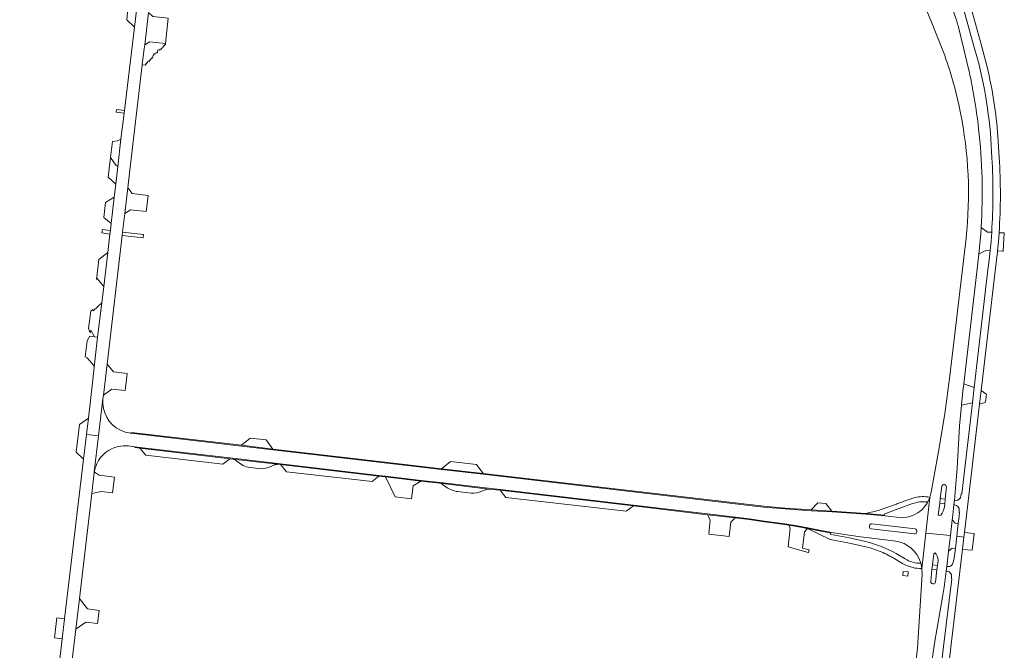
# Model space of a CAD drawing. Header units: metres. Extents: x 166325 to 190320, y 381923 to 404576.
# Tile 264 of 656: x 176459 to 176935, y 384219 to 384524. Entities that reach past the tile are written whole.
import ezdxf

# ---------------------------------------------------------------- set-up
doc = ezdxf.new("R2010")
doc.units = ezdxf.units.M
for name, color, linetype, lineweight in [('B-WE-VH-VERHARDING_ASFALT-GV', 8, 'Continuous', 18), ('B-WE-VH-VERHARDING_BETON-GV', 8, 'Continuous', 18), ('B-WE-VH-VERHARDING_BETONSTRAATSTEEN-GV', 8, 'Continuous', 18)]:
    doc.layers.add(name, color=color, linetype=linetype, lineweight=lineweight)

msp = doc.modelspace()

# ---------------------------------------------------------------- linework, layer by layer
at = {"layer": 'B-WE-VH-VERHARDING_ASFALT-GV', "flags": 128}
for points in [[(176912.432, 384523.274), (176911.535, 384526.029), (176910.541, 384529.081), (176909.462, 384532.134), (176901.523, 384550.922), (176896.54, 384548.668), (176890.237, 384546.933), (176894.454, 384536.869), (176895.089, 384535.354), (176899.632, 384524.416), (176906.655, 384506.572)], [(176927.102, 384501.117), (176923.874, 384513.208), (176917.456, 384536.539), (176916.369, 384540.265), (176915.612, 384542.251), (176914.894, 384544.792), (176913.874, 384548.589), (176913.279, 384548.066), (176912.175, 384546.929), (176911.196, 384545.682), (176920.752, 384511.198), (176922.473, 384504.988)], [(176516.293, 384532.498), (176514.86, 384520.281), (176510.024, 384480.065), (176509.87, 384478.784), (176508.347, 384466.117), (176506.832, 384452.917), (176505.854, 384444.4), (176505.138, 384438.112), (176503.612, 384425.37), (176503.22, 384421.979), (176503.03, 384420.335), (176502.001, 384411.425), (176500.052, 384394.901), (176499.148, 384387.086), (176497.072, 384370.509), (176495.444, 384355.947), (176494.6, 384348.397), (176492.576, 384331.263), (176491.643, 384323.363), (176497.522, 384322.685), (176499.637, 384340.669), (176499.848, 384342.455), (176500, 384343.745), (176501.619, 384357.472), (176508.946, 384419.601), (176509.144, 384421.28), (176510.203, 384430.26), (176511.667, 384442.668), (176512.679, 384451.248), (176518.678, 384502.119), (176519.148, 384506.105), (176519.588, 384509.832), (176519.816, 384511.771), (176521.66, 384527.4)], [(176918.02, 384500.867), (176915.907, 384509.64), (176913.319, 384520.337)], [(176932.975, 384457.41), (176932.476, 384465.098), (176932.322, 384467.475)], [(176915.824, 384347.947), (176922.645, 384406.262), (176923.097, 384410.539), (176923.774, 384417.402), (176924.016, 384420.462), (176924.224, 384423.524)], [(176916.986, 384418.271), (176909.182, 384351.755), (176906.72, 384333.457), (176903.654, 384315.216), (176900.134, 384295.536), (176899.401, 384292.907), (176897.461, 384275.771), (176909.349, 384274.519), (176910.243, 384282.204), (176910.33, 384282.958), (176911.08, 384289.401), (176911.355, 384291.588), (176912.657, 384307.123), (176913.857, 384327.557), (176914.784, 384337.599), (176915.42, 384344.495), (176915.824, 384347.947)], [(176929.34, 384421.166), (176929.013, 384416.774), (176928.616, 384412.388), (176928.111, 384407.658), (176927.525, 384402.937), (176920.858, 384346.119), (176919.986, 384338.689), (176914.829, 384294.734), (176914.619, 384294.733), (176914.479, 384293.69)], [(176923.459, 384337.994), (176924.245, 384344.679), (176931.032, 384402.361), (176932.128, 384411.653), (176932.183, 384412.206), (176932.582, 384416.588), (176932.911, 384420.976)], [(176499.637, 384340.669), (176497.522, 384322.685), (176495.473, 384305.279)], [(176913.657, 384286.663), (176913.546, 384285.62), (176913.774, 384285.581), (176913.427, 384282.598), (176913.167, 384280.355), (176912.45, 384274.192), (176915.909, 384273.828), (176916.175, 384276.091), (176916.487, 384278.743), (176923.459, 384337.994)], [(176495.473, 384305.279), (176497.522, 384322.685), (176491.643, 384323.363), (176490.231, 384311.403), (176481.121, 384234.26), (176479.99, 384224.689), (176476.17, 384192.34), (176472.031, 384157.109), (176469.975, 384139.606), (176459.388, 384049.492), (176465.362, 384048.811), (176466.666, 384059.965), (176467.069, 384063.639), (176473.931, 384122.108), (176475.917, 384139.085), (176477.559, 384153.13), (176482.08, 384191.8), (176486.505, 384229.316)], [(176513.269, 384324.041), (176512.748, 384324.114)], [(176883.297, 384283.37), (176877.867, 384284.043), (176868.442, 384284.902), (176852.024, 384285.958), (176842.028, 384286.575), (176829.463, 384287.417), (176819.063, 384288.335), (176683.432, 384304.149), (176663.341, 384306.494), (176581.739, 384315.989), (176566.564, 384317.811), (176513.269, 384324.041)], [(176511.986, 384317.864), (176515.056, 384317.47), (176517.55, 384317.177), (176561.038, 384312.077), (176585.525, 384309.209), (176633.096, 384303.657), (176636.228, 384303.253), (176653.417, 384301.242), (176662.636, 384300.19), (176686.035, 384297.429), (176691.739, 384296.803), (176756.232, 384289.313), (176791.951, 384285.019), (176805.414, 384283.448), (176812.145, 384282.69), (176819.558, 384281.565), (176829.26, 384280.292), (176835.293, 384279.299), (176840.421, 384278.285), (176846.034, 384277.153), (176851.876, 384276.092), (176864.735, 384274.135), (176872.661, 384273.104), (176883.047, 384271.882)], [(176486.505, 384229.316), (176487.129, 384234.607), (176488.23, 384243.945), (176488.25, 384244.114), (176494.228, 384294.805), (176495.427, 384304.968)], [(176904.808, 384284.481), (176903.959, 384284.218), (176903.498, 384284.581), (176904.199, 384290.2), (176904.48, 384292.453), (176905.216, 384298.353)], [(176907.457, 384298.074), (176906.86, 384292.164), (176906.634, 384289.924), (176906.478, 384288.386)], [(176891.241, 384292.639), (176889.964, 384292.179), (176883.856, 384289.979), (176883.358, 384289.8), (176874.521, 384286.617), (176868.475, 384285.27), (176877.436, 384284.4)], [(176877.729, 384285.061), (176891.109, 384289.984)], [(176894.977, 384261.678), (176895.091, 384261.313), (176895.525, 384258.678), (176897.461, 384275.771), (176899.401, 384292.907), (176898.307, 384290.6), (176898.113, 384290.274)], [(176897.998, 384290.796), (176898.307, 384290.6), (176899.401, 384292.907), (176898.395, 384293.242)], [(176912.062, 384291.554), (176911.355, 384291.588), (176911.08, 384289.401), (176911.455, 384289.364)], [(176871.371, 384280.218), (176892.341, 384277.725)], [(176851.362, 384275.868), (176846.804, 384276.646), (176840.319, 384277.93), (176851.269, 384272.619), (176859.809, 384271.028), (176867.785, 384269.263)], [(176868.366, 384271.663), (176860.565, 384273.404), (176851.698, 384275.029)], [(176900.544, 384214.611), (176901.707, 384222.536), (176905.739, 384245.673), (176906.354, 384249.629), (176907.341, 384257.392), (176907.612, 384259.621), (176908.477, 384267.049), (176909.349, 384274.519), (176897.461, 384275.771), (176895.525, 384258.678), (176895.661, 384255.814), (176893.867, 384225.302), (176893.463, 384220.063), (176891.61, 384203.19)], [(176893.176, 384276.694), (176893.136, 384276.205)], [(176903.535, 384169.112), (176904.486, 384177.009), (176905.224, 384182.65), (176906.18, 384190.851), (176909.642, 384220.565), (176915.217, 384267.949), (176915.909, 384273.828), (176912.45, 384274.192), (176911.769, 384268.336), (176911.108, 384262.648), (176910.923, 384262.635), (176910.768, 384261.524)], [(176888.43, 384262.734), (176887.501, 384263.287), (176883.203, 384265.846)], [(176900.42, 384258.185), (176900.688, 384260.441), (176901.323, 384265.789), (176901.893, 384266.255)], [(176881.644, 384263.785), (176886.251, 384261.074)], [(176894.371, 384258.614), (176895.525, 384258.678), (176895.091, 384261.313), (176894.749, 384261.209)], [(176903.442, 384262.622), (176903.279, 384261.269), (176903.144, 384260.147), (176902.875, 384257.911), (176902.166, 384252.019)], [(176899.918, 384252.314), (176900.42, 384258.185)], [(176908.119, 384259.545), (176907.612, 384259.621), (176907.341, 384257.392), (176907.977, 384257.322)], [(176909.979, 384254.735), (176909.865, 384253.65), (176910.037, 384253.634), (176906.074, 384220.985), (176902.613, 384191.275), (176901.624, 384183.084), (176900.939, 384177.411), (176900.05, 384169.567), (176892.51, 384104.546), (176891.911, 384099.402), (176891.753, 384098.05), (176887.117, 384098.413), (176886.991, 384096.754), (176891.56, 384096.394), (176888.363, 384068.954)]]:
    msp.add_lwpolyline(points, dxfattribs=at)
at = {"layer": 'B-WE-VH-VERHARDING_ASFALT-GV'}
for points in [[(176913.319, 384520.337, 0.0070719), (176912.432, 384523.274)], [(176906.655, 384506.572, -0.034494), (176914.157, 384479.493)], [(176922.473, 384504.988, -0.0557264), (176929.421, 384457.132)], [(176923.006, 384471.255, 0.0283589), (176918.02, 384500.867)], [(176932.322, 384467.475, 0.0416603), (176927.102, 384501.117)], [(176914.157, 384479.493, -0.0765244), (176916.986, 384418.271)], [(176924.224, 384423.524, 0.0438696), (176923.006, 384471.255)], [(176929.421, 384457.132, -0.0321402), (176929.34, 384421.166)], [(176932.911, 384420.976, 0.0326788), (176932.975, 384457.41)], [(176508.082, 384325.447, -0.3152804), (176499.637, 384340.669)], [(176512.748, 384324.114, -0.0821162), (176508.082, 384325.447)], [(176507, 384317.582, -0.0834389), (176511.986, 384317.864)], [(176496.701, 384309.28, -0.23157), (176507, 384317.582)], [(176495.473, 384305.279, -0.0703736), (176496.701, 384309.28)], [(176495.427, 384304.968, -0.0121213), (176495.473, 384305.279)], [(176898.113, 384290.274, -0.3137968), (176883.297, 384283.37)], [(176891.109, 384289.984, -0.1117788), (176897.998, 384290.796)], [(176898.395, 384293.242, 0.1105806), (176891.241, 384292.639)], [(176911.455, 384289.364, -0.4070014), (176913.657, 384286.663)], [(176914.479, 384293.69, -0.3656543), (176912.062, 384291.554)], [(176877.436, 384284.4, -0.3944682), (176877.729, 384285.061)], [(176870.326, 384279.38, -0.4063609), (176871.371, 384280.218)], [(176851.698, 384275.029, -0.5457159), (176851.362, 384275.868)], [(176871.134, 384277.8, -0.4143267), (176870.285, 384278.909)], [(176883.203, 384265.846, 0.0716507), (176868.366, 384271.663)], [(176883.047, 384271.882, -0.2773087), (176894.977, 384261.678)], [(176867.785, 384269.263, -0.0285867), (176873.217, 384267.688)], [(176873.217, 384267.688, -0.0381403), (176880.111, 384264.643)], [(176901.893, 384266.255, -0.1979231), (176903.442, 384262.622)], [(176880.111, 384264.643, -0.0094561), (176881.644, 384263.785)], [(176886.251, 384261.074, 0.1193534), (176894.371, 384258.614)], [(176894.749, 384261.209, -0.1296746), (176888.43, 384262.734)], [(176910.768, 384261.524, -0.3999922), (176908.119, 384259.545)], [(176907.977, 384257.322, -0.3920006), (176909.979, 384254.735)], [(176902.166, 384252.019, -0.3978759), (176901.144, 384251.201)]]:
    msp.add_lwpolyline(points, format="xyb", dxfattribs=at)
at = {"layer": 'B-WE-VH-VERHARDING_ASFALT-GV', "flags": 128}
for points in [[(176906.86, 384292.164), (176904.48, 384292.453), (176904.199, 384290.2), (176906.634, 384289.924)], [(176903.144, 384260.147), (176900.688, 384260.441), (176900.42, 384258.185), (176902.875, 384257.911)]]:
    msp.add_lwpolyline(points, close=True, dxfattribs=at)
at = {"layer": 'B-WE-VH-VERHARDING_BETON-GV', "flags": 128}
msp.add_lwpolyline([(176888.952, 384256.947), (176886.591, 384257.236), (176886.335, 384255.273), (176888.719, 384254.965)], close=True, dxfattribs=at)
at = {"layer": 'B-WE-VH-VERHARDING_BETONSTRAATSTEEN-GV', "flags": 128}
for points in [[(176516.293, 384532.498), (176511.87, 384531.045), (176511.151, 384523.895), (176514.86, 384520.281)], [(176531.173, 384524.617), (176523.729, 384525.421), (176521.66, 384527.4), (176519.816, 384511.771), (176522.372, 384513.259), (176529.884, 384512.46)], [(176529.818, 384511.842), (176529.884, 384512.46), (176522.372, 384513.259), (176519.816, 384511.771), (176519.588, 384509.832), (176519.148, 384506.105), (176518.678, 384502.119), (176520.135, 384501.946), (176520.223, 384502.537), (176520.643, 384502.498), (176520.683, 384503.117), (176521.106, 384503.034), (176521.189, 384503.676), (176521.944, 384503.571), (176522.038, 384504.275), (176522.429, 384504.238), (176522.502, 384504.84), (176522.887, 384504.811), (176522.97, 384505.271), (176523.396, 384505.252), (176523.459, 384505.842), (176523.834, 384505.83), (176523.946, 384506.818), (176524.306, 384506.794), (176524.301, 384507.491), (176525.22, 384507.48), (176525.313, 384508.012), (176526.091, 384507.985), (176526.234, 384509.334), (176527.071, 384509.232), (176527.128, 384509.684), (176527.886, 384509.625), (176527.952, 384510.216), (176528.352, 384510.191), (176528.429, 384510.774), (176528.892, 384510.727), (176528.942, 384511.343), (176529.34, 384511.297), (176529.406, 384511.887)], [(176510.024, 384480.065), (176506.133, 384480.566), (176505.98, 384479.264), (176509.87, 384478.784)], [(176508.347, 384466.117), (176506.649, 384465.4), (176504.313, 384465.121), (176503.279, 384457.353), (176505.846, 384453.618), (176506.832, 384452.917)], [(176506.832, 384452.917), (176505.846, 384453.618), (176503.279, 384457.353), (176502.216, 384447.89), (176505.854, 384444.4)], [(176521.445, 384438.848), (176521.453, 384438.913), (176513.779, 384439.909), (176511.667, 384442.668), (176510.203, 384430.26), (176512.949, 384432.085), (176520.545, 384431.149), (176520.555, 384431.234)], [(176505.138, 384438.112), (176500.933, 384435.596), (176500.077, 384428.31), (176503.612, 384425.37)], [(176503.22, 384421.979), (176499.348, 384422.473), (176499.16, 384420.842), (176503.03, 384420.335)], [(176929.34, 384421.166), (176927.385, 384421.267), (176924.224, 384423.524), (176924.016, 384420.462), (176923.774, 384417.402), (176923.097, 384410.539), (176926.717, 384412.523), (176928.616, 384412.388), (176929.013, 384416.774)], [(176519.237, 384420.05), (176509.144, 384421.28), (176508.946, 384419.601), (176519.044, 384418.416)], [(176935.441, 384420.861), (176932.911, 384420.976), (176932.582, 384416.588), (176932.183, 384412.206), (176934.616, 384412.086), (176934.872, 384412.074)], [(176502.001, 384411.425), (176497.679, 384407.972), (176496.567, 384398.305), (176496.744, 384399.058), (176500.052, 384394.901)], [(176499.148, 384387.086), (176494.835, 384383.172), (176494.829, 384383.828), (176493.717, 384382.954), (176492.68, 384374.703), (176493.476, 384372.626), (176493.761, 384373.821), (176495.631, 384370.692), (176497.072, 384370.509)], [(176497.072, 384370.509), (176495.631, 384370.692), (176493.293, 384370.87), (176491.993, 384368.744), (176491.084, 384360.924), (176492.058, 384360.549), (176495.075, 384356.945), (176495.444, 384355.947)], [(176511.307, 384352.878), (176504.808, 384353.657), (176501.619, 384357.472), (176500, 384343.745), (176499.848, 384342.455), (176503.878, 384345.362), (176510.345, 384344.695)], [(176920.858, 384346.119), (176915.824, 384347.947), (176915.42, 384344.495), (176914.784, 384337.599), (176919.986, 384338.689)], [(176926.86, 384342.835), (176926.539, 384343.061), (176924.245, 384344.679), (176923.459, 384337.994), (176926.05, 384338.885), (176926.411, 384339.009)], [(176491.643, 384323.363), (176492.576, 384331.263), (176488.271, 384328.223), (176486.709, 384314.85), (176490.231, 384311.403)], [(176578.522, 384320.798), (176570.833, 384321.698), (176566.607, 384318.178), (176581.782, 384316.357)], [(176517.506, 384316.8), (176520.309, 384313.41), (176557.66, 384309.048), (176560.994, 384311.7)], [(176585.481, 384308.832), (176588.462, 384305.333), (176629.868, 384300.655), (176633.052, 384303.28)], [(176680.174, 384308.904), (176667.688, 384310.368), (176663.384, 384306.862), (176683.475, 384304.517)], [(176653.373, 384300.865), (176636.184, 384302.876), (176640.876, 384293.258), (176648.759, 384292.359), (176649.627, 384298.644)], [(176691.695, 384296.426), (176694.513, 384292.996), (176752.634, 384286.328), (176756.187, 384288.936)], [(176849.214, 384290.104), (176845.253, 384290.422), (176842.053, 384286.944), (176852.047, 384286.327)], [(176805.371, 384283.07), (176791.906, 384284.642), (176793.217, 384282.201), (176792.616, 384275.219), (176802.396, 384274.063), (176803.201, 384281.01)], [(176913.167, 384280.355), (176911.759, 384280.518), (176910.243, 384282.204), (176909.349, 384274.519), (176908.477, 384267.049), (176910.212, 384268.483), (176911.769, 384268.336), (176912.45, 384274.192)], [(176920.814, 384275.545), (176916.175, 384276.091), (176915.909, 384273.828), (176915.217, 384267.949), (176917.716, 384267.667), (176919.862, 384267.425)], [(176497.735, 384238.394), (176492.217, 384239.076), (176488.25, 384244.114), (176488.23, 384243.945), (176487.129, 384234.607), (176486.505, 384229.316), (176491.359, 384232.755), (176497.031, 384232.064)], [(176481.121, 384234.26), (176477.314, 384234.718), (176476.163, 384225.149), (176479.99, 384224.689)]]:
    msp.add_lwpolyline(points, close=True, dxfattribs=at)
for points in [[(176581.782, 384316.357), (176566.607, 384318.178), (176513.305, 384324.406), (176513.269, 384324.041), (176566.564, 384317.811), (176581.739, 384315.989), (176663.341, 384306.494), (176683.432, 384304.149), (176819.063, 384288.335), (176829.463, 384287.417), (176842.028, 384286.575), (176852.024, 384285.958), (176868.442, 384284.902), (176877.867, 384284.043)], [(176515.056, 384317.47), (176515.011, 384317.093), (176517.506, 384316.8), (176560.994, 384311.7), (176562.454, 384311.541), (176584.09, 384308.987), (176585.481, 384308.832), (176633.052, 384303.28), (176633.059, 384303.281), (176636.184, 384302.876), (176653.373, 384300.865), (176662.591, 384299.813), (176685.99, 384297.052), (176691.695, 384296.426), (176756.187, 384288.936), (176791.906, 384284.642), (176805.371, 384283.07), (176812.102, 384282.312), (176819.509, 384281.188), (176829.211, 384279.915), (176831.314, 384279.562)], [(176851.876, 384276.092), (176846.034, 384277.153), (176840.421, 384278.285), (176835.293, 384279.299), (176829.26, 384280.292), (176819.558, 384281.565), (176812.145, 384282.69), (176805.414, 384283.448), (176791.951, 384285.019), (176756.232, 384289.313), (176691.739, 384296.803), (176686.035, 384297.429), (176662.636, 384300.19), (176653.417, 384301.242), (176636.228, 384303.253), (176633.096, 384303.657), (176585.525, 384309.209), (176561.038, 384312.077), (176517.55, 384317.177), (176515.056, 384317.47)], [(176877.436, 384284.4), (176868.475, 384285.27), (176852.047, 384286.327), (176842.053, 384286.944), (176829.488, 384287.786), (176819.106, 384288.703), (176683.475, 384304.517), (176663.384, 384306.862), (176646.975, 384308.771), (176581.782, 384316.357)], [(176584.09, 384308.987), (176562.454, 384311.541)], [(176563.8, 384311.031), (176566.659, 384308.921)], [(176580.819, 384307.863), (176582.582, 384308.676)], [(176495.427, 384304.968), (176494.228, 384294.805), (176498.929, 384295.817), (176504.312, 384295.192), (176505.225, 384302.845)], [(176505.225, 384302.845), (176497.878, 384303.712), (176495.473, 384305.279)], [(176569.908, 384307.574), (176575.89, 384306.877)], [(176685.99, 384297.052), (176662.591, 384299.813)], [(176663.885, 384299.276), (176665.427, 384298.092)], [(176671.124, 384295.774), (176677.594, 384295.064)], [(176682.896, 384295.974), (176685.041, 384296.87)], [(176905.216, 384298.353), (176904.48, 384292.453), (176906.86, 384292.164), (176907.457, 384298.074)], [(176906.478, 384288.386), (176906.634, 384289.924), (176904.199, 384290.2), (176903.498, 384284.581), (176903.959, 384284.218), (176904.808, 384284.481)], [(176831.314, 384279.562), (176831.929, 384278.159), (176830.907, 384269.1), (176840.682, 384266.415), (176840.765, 384266.449), (176841.039, 384267.575), (176837.923, 384268.467), (176838.86, 384276.278), (176840.319, 384277.93)], [(176840.319, 384277.93), (176839.713, 384278.05), (176839.213, 384278.145), (176838.713, 384278.24)], [(176838.713, 384278.24), (176839.213, 384278.145), (176839.713, 384278.05), (176840.319, 384277.93), (176846.804, 384276.646), (176851.362, 384275.868)], [(176870.326, 384279.38), (176870.285, 384278.909)], [(176871.134, 384277.8), (176892.023, 384275.315)], [(176901.893, 384266.255), (176901.323, 384265.789), (176900.688, 384260.441), (176903.144, 384260.147), (176903.279, 384261.269), (176903.442, 384262.622)], [(176902.875, 384257.911), (176900.42, 384258.185), (176899.918, 384252.314)], [(176902.166, 384252.019), (176902.875, 384257.911)], [(176900.834, 384251.236), (176901.144, 384251.201)]]:
    msp.add_lwpolyline(points, dxfattribs=at)
at = {"layer": 'B-WE-VH-VERHARDING_BETONSTRAATSTEEN-GV'}
for points in [[(176562.454, 384311.541, -0.0972677), (176563.8, 384311.031)], [(176566.659, 384308.921, 0.1076976), (176569.908, 384307.574)], [(176582.582, 384308.676, -0.109648), (176584.09, 384308.987)], [(176575.89, 384306.877, 0.1157645), (176580.819, 384307.863)], [(176662.591, 384299.813, -0.1194133), (176663.885, 384299.276)], [(176907.457, 384298.074, 0.8643379), (176905.216, 384298.353)], [(176665.427, 384298.092, 0.1197607), (176671.124, 384295.774)], [(176677.594, 384295.064, 0.1128275), (176682.896, 384295.974)], [(176685.041, 384296.87, -0.0823051), (176685.99, 384297.052)], [(176877.867, 384284.043, -0.2894098), (176877.436, 384284.4)], [(176904.808, 384284.481, 0.1465867), (176906.478, 384288.386)], [(176838.713, 384278.24, 0.0045701), (176831.314, 384279.562)], [(176851.362, 384275.868, -0.2777759), (176851.876, 384276.092)], [(176892.023, 384275.315, 0.4179731), (176893.136, 384276.205)], [(176893.176, 384276.694, 0.3833244), (176892.341, 384277.725)], [(176899.918, 384252.314, 0.391199), (176900.834, 384251.236)]]:
    msp.add_lwpolyline(points, format="xyb", dxfattribs=at)

doc.saveas('drawing.dxf')
